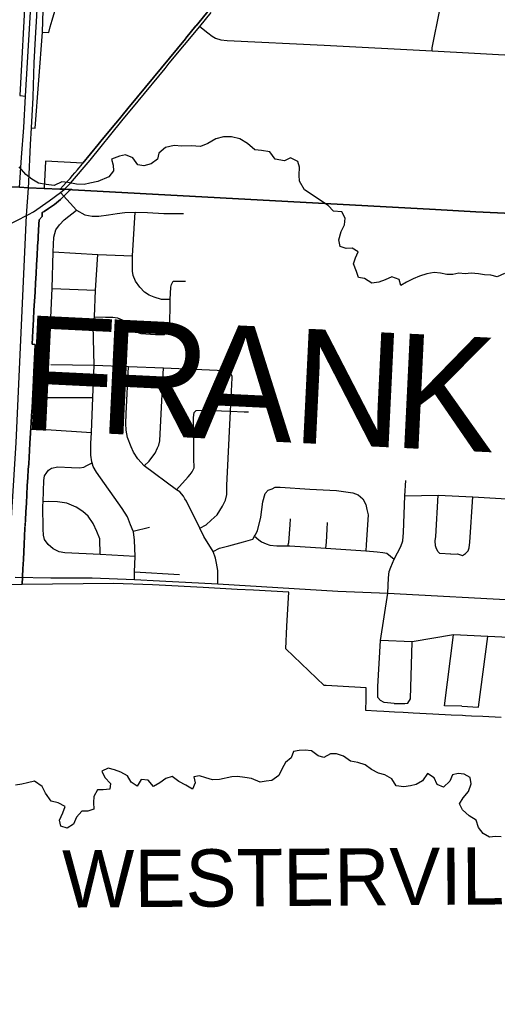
# Model space of a CAD drawing. Extents: x 114843 to 284848, y 317643 to 566895.
# Drawn here: x 213915 to 218091, y 442767 to 451370 of the extents above; entities that cross this region are included whole.
import ezdxf

# ---------------------------------------------------------------- set-up
doc = ezdxf.new("R2010")
doc.units = 0
for name, color, linetype in [('GM_X_City_Street', 7, 'Continuous'), ('GM_X_Corporation', 7, 'Continuous'), ('GM_X_Corporation_Text', 7, 'Continuous'), ('GM_X_County', 7, 'Continuous'), ('GM_X_County_Road', 7, 'Continuous'), ('GM_X_County_Text', 7, 'Continuous'), ('GM_X_Interchange_Ramps', 7, 'Continuous'), ('GM_X_Interstate_Route', 7, 'Continuous'), ('GM_X_Minor_River', 7, 'Continuous'), ('GM_X_Township', 7, 'Continuous'), ('GM_X_Township_Road', 7, 'Continuous')]:
    doc.layers.add(name, color=color, linetype=linetype)

msp = doc.modelspace()

# ---------------------------------------------------------------- linework, layer by layer
at = {"layer": 'GM_X_City_Street'}
for p, q in [((214200.4, 449021.3), (214577.5, 449006)), ((214183.6, 448702.6), (214558.3, 448697.5)), ((214188.1, 448356.1), (214567.3, 448352.1)), ((214150.6, 448070), (214555.2, 448070.4)), ((214147.2, 447789.8), (214542, 447763.7)), ((214906.7, 446901.8), (215051.3, 446934.9)), ((214920.2, 446546.2), (215312.7, 446523.4))]:
    msp.add_line(p, q, dxfattribs=at)
for points in [[(211589.3, 446590), (211788.3, 446841.1), (212233.7, 447376.5), (212549.7, 447766.1), (213149, 448497), (213297.7, 448739.2), (213345.3, 448874.1), (213379.8, 448980.1), (213473, 449218.2), (213646.3, 449445.4), (213714.1, 449507.3), (213754.3, 449538.4), (213777, 449554.8), (213820.4, 449580), (213897.2, 449618.7), (213974.1, 449659.7), (213992.5, 449669.4), (214035.8, 449692.7), (214173.2, 449786.1), (214270.6, 449859.9), (214304.2, 449885.4)], [(214270.6, 449859.9), (214413.2, 449705.7), (214484.8, 449666.1), (214549.5, 449652), (214607.4, 449653.6), (214690.9, 449664.2), (214768.8, 449678.1), (214835.6, 449684.2), (214925.8, 449689.3), (215032.9, 449685.6), (215175.3, 449677.3)], [(214109, 448526.3), (214183.6, 448702.6), (214200.4, 449021.3), (214206.4, 449340.7), (214214, 449471.1), (214230.5, 449533.5), (214262.8, 449576.3), (214304.9, 449621.9), (214413.2, 449705.7)], [(215231.8, 448925.2), (215154.2, 448924.7), (215092.1, 448946.7), (215048.1, 448963.3), (215007.4, 448988.9), (214964.4, 449033.6), (214926.9, 449085.1), (214906.3, 449134.5), (214900.3, 449173.8), (214900.6, 449306), (214925.8, 449689.3)], [(215175.3, 449677.3), (215208.9, 449675.4), (215346.3, 449676.4)], [(214206.4, 449340.7), (214597.5, 449319.4), (214900.6, 449306)], [(214918.6, 446479.5), (214920.2, 446546.2), (214923.6, 446678.5), (214918.9, 446821.5), (214909.3, 446895.6), (214906.7, 446901.8), (214883.6, 446957.7), (214858, 447025.9), (214812.5, 447098.2), (214586.5, 447417.5), (214558.8, 447465.7), (214549.6, 447498.7), (214547, 447507.7), (214537.4, 447565.8), (214537.9, 447668), (214542, 447763.7), (214555.2, 448070.4), (214567.3, 448352.1), (214558.3, 448697.5), (214569.1, 448773), (214577.5, 449006), (214597.5, 449319.4)], [(214569.1, 448773), (214664.7, 448770.3), (214730, 448769.7), (214771.6, 448765.4), (214810, 448746.6), (214861, 448704.2), (214896.1, 448675.1), (214934.6, 448641.7), (214974, 448627.4), (215101.3, 448619.2), (215177.8, 448618.7), (215212.5, 448644.8), (215225.7, 448683.2), (215231.3, 448835.2), (215231.8, 448925.2), (215235.6, 449032.2), (215242.6, 449055), (215257.8, 449084.7), (215318.1, 449085.9), (215365, 449086.9)], [(214567.3, 448352.1), (214866.7, 448339.8), (215172.4, 448327.3), (215709.4, 448305.4), (215741.2, 448287.2), (215759.2, 448283.1)], [(215648.1, 446441.4), (215648.3, 446557.9), (215636.7, 446622.1), (215626.9, 446666.2), (215607.3, 446724.3), (215524.1, 446854.8), (215488.8, 446927.3), (215373.9, 447163.8), (215360.1, 447183.8), (215348.2, 447205.9), (215314.5, 447244.1), (215285.5, 447262.8), (215004.1, 447471.9), (214948.5, 447534), (214910.9, 447590.2), (214889.2, 447638.4), (214857.6, 447720.6), (214846, 447782.7), (214842.3, 447842.8), (214844.8, 447926.8), (214866.7, 448339.8)], [(215004.1, 447471.9), (215046.3, 447511.5), (215078.5, 447555.4), (215098.6, 447583.4), (215120.8, 447629.3), (215130.9, 447651.3), (215141, 447691.3), (215143.4, 447751.3), (215172.4, 448327.3)], [(215488.8, 446927.3), (215544.6, 446956.8), (215590.7, 446996.6), (215640.9, 447044.5), (215687.2, 447118.3), (215715.4, 447172.2), (215725.7, 447222.3), (215726.1, 447300.3), (215758.4, 447949.7), (215772.9, 448241), (215773, 448253), (215759.2, 448283.1)], [(215285.5, 447262.8), (215388.6, 447375.5), (215406.6, 447395.8), (215424.6, 447420.1), (215439.6, 447453.8), (215438.7, 447536), (215434.7, 447894.8), (215440, 447937.7), (215459, 447956), (215520.7, 447958.5), (215758.4, 447949.7), (215879.2, 447945.2), (215914.4, 447943.9)], [(214923.6, 446678.5), (214619.7, 446696.4), (214310.5, 446711.1), (214259.6, 446721.4), (214206.5, 446745.3), (214163.9, 446783.1), (214132.2, 446828.9), (214124.4, 446867), (214120.6, 446917.1), (214117.7, 447121.3), (214119.2, 447157.3), (214126.9, 447343.4), (214131.1, 447385.5), (214151.2, 447413.4), (214167.3, 447435.4), (214193.3, 447451.2), (214249.3, 447463), (214369.1, 447458.5), (214436.9, 447454.2), (214474.9, 447460), (214503, 447475.9), (214549.6, 447498.7)], [(217132.6, 446360.1), (217140.1, 446493.8), (217147.1, 446547.4), (217161.6, 446586.3), (217188.8, 446656.7), (217248.9, 446767.9), (217265.2, 446816), (217272.1, 446888), (217282.7, 447209.4), (217290.9, 447342.4)], [(215607.3, 446724.3), (215661.3, 446752.1), (215743.3, 446773.7), (215871.3, 446807.2), (215953.3, 446830.9), (215969.3, 446857.9), (215973.4, 446864.8), (215993.6, 446902.7), (216024.2, 447022.7), (216040.8, 447156.8), (216061.2, 447230.8), (216087.3, 447260.7), (216123.3, 447270.5), (216149.3, 447284.4), (216193.3, 447286.2), (216452.8, 447269.1), (216684.3, 447256), (216828, 447237.4), (216873.8, 447217.1), (216915.6, 447184.9), (216941.3, 447132.7), (216951, 447090.7), (216962.7, 447042.6), (216945.4, 446780.4), (216941.2, 446728.7)], [(217282.7, 447209.4), (217574.8, 447216.6), (217876.2, 447200.6), (218173.5, 447184.8), (218475.3, 447168.8), (218534.9, 447165.7), (218602.7, 447153.3), (218666.5, 447123), (218710.1, 447082.8), (218718.1, 447072.2), (218741.9, 447040.6), (218757.6, 446986.5), (218763.3, 446928.4), (218754.6, 446282.9)], [(217683.8, 446701.1), (217590, 446705.5), (217574.1, 446721.5), (217558.3, 446745.6), (217550.4, 446773.7), (217548.7, 446817.8), (217552.8, 446855.8), (217574.8, 447216.6)], [(214619.7, 446696.4), (214615.4, 446834.8), (214589.8, 446899), (214556.2, 446967.2), (214512.6, 447031.5), (214466.9, 447071.7), (214409.2, 447110), (214327.5, 447146.4), (214245.7, 447156.7), (214165.8, 447159.1), (214119.2, 447157.3)], [(217683.8, 446701.1), (217741.8, 446702.8), (217787.6, 446688.5), (217813.6, 446704.5), (217835.7, 446728.4), (217845.9, 446756.4), (217850.1, 446804.4), (217876.2, 447200.6)], [(216258.5, 446773.5), (216268.6, 446802.6), (216279.5, 446956.8), (216283.1, 447008.3)], [(216590.6, 446752.3), (216599.2, 446806.3), (216604.4, 446919.7), (216607, 446976.5)], [(215969.3, 446857.9), (216007.2, 446824.6), (216029, 446806.5), (216068.9, 446790.3), (216102.8, 446780.1), (216162.7, 446773.9), (216258.5, 446773.5), (216278.4, 446773.4), (216590.6, 446752.3), (216941.2, 446728.7), (217041, 446721.9), (217088.9, 446715.7), (217124.8, 446709.5), (217188.8, 446656.7)], [(217188, 445394.9), (217101.9, 445402.7), (217069.9, 445422.7), (217047.8, 445448.7), (217045.5, 445542.8), (217070.2, 445945.7), (217132.6, 446360.1)], [(219324.9, 444806.1), (219101.6, 445210.1), (218912.9, 445451.2), (218893.9, 445483.9), (218850.4, 445653.2), (218788.7, 445752.4), (218718.1, 445820.2), (218614.1, 445895.2), (218517.8, 445936.9), (218469.7, 445949.5), (218312.7, 445966.8), (218009.8, 445979.4), (217706.9, 445995.7), (217346.4, 445934.8), (217070.2, 445945.7)], [(217188, 445394.9), (217284, 445395.2), (217308, 445399.3), (217331.9, 445435.4), (217346.4, 445934.8)], [(217780.1, 445372.5), (217630.1, 445376.2), (217706.9, 445995.7)], [(217780.1, 445372.5), (217928.2, 445363), (218009.8, 445979.4)]]:
    msp.add_lwpolyline(points, dxfattribs=at)
at = {"layer": 'GM_X_Corporation'}
for points in [[(215575.1, 451457.9), (215458.9, 451318), (215456.5, 451315.2), (215367.5, 451207.5), (215363.6, 451202.8), (215293.8, 451118.4), (214945.7, 450697.5), (214861.4, 450595.6), (214810.2, 450533.6), (214786.4, 450504.5), (214723.9, 450427.9), (214625, 450307.8), (214600.9, 450278.7), (214468.1, 450117.7), (214142.2, 450134.2), (214129.2, 449897.3), (214268.7, 449890.8), (214370.5, 449885.2), (214354.6, 449881), (214332.5, 449859.9), (214271.2, 449798), (214218.6, 449756), (214167.4, 449719.6), (214127.8, 449694.3), (214112.5, 449684.8), (214110.3, 449651), (214084.7, 449620.3), (214082.7, 449584.9), (214076.5, 449474), (214075.2, 449451.4), (214071.8, 449391), (214067.2, 449310.5), (214062.8, 449232), (214058.2, 449150.4), (214053.7, 449071.3), (214049.2, 448990.3), (214044.6, 448910.1), (214040.2, 448831.5), (214035.7, 448751), (214030.1, 448652.3), (214023.5, 448535.3), (214049.2, 448530.8), (214046.3, 448467.2), (214038.3, 448289.7), (214035.3, 448223.6), (214032.3, 448157.6), (214027.1, 448042.3), (214023.3, 447979.1), (214019.3, 447913), (214015.4, 447849), (214004.5, 447668.9), (214000.6, 447604.6), (213993.6, 447488.6), (213990.6, 447440.1), (213986.4, 447370.3), (213981.9, 447297), (213977.3, 447221.3), (213973.3, 447146.4), (213969.2, 447070.9), (213965.2, 446996.9), (213961.4, 446925.8), (213957.9, 446856.8), (213954.3, 446786.8), (213947.5, 446653.2), (213943.4, 446572.7), (213936.6, 446436.4), (213613.6, 446426.1)], [(218124, 445273.8), (217965.4, 445280.9), (217866.3, 445285.4), (217813, 445287.8), (217786.7, 445289.2), (217686.4, 445294.4), (217527.4, 445302.7), (217354.6, 445311.7), (217268.2, 445316.2), (217191.7, 445320.2), (217099.5, 445325), (217037.9, 445328.2), (216942.8, 445333), (216944.2, 445433), (216945.6, 445533.3), (216694.6, 445547.1), (216594.3, 445552.6), (216576.3, 445553.6), (216242.4, 445871.5), (216252.2, 446069.9), (216267, 446369.2), (215958.4, 446385.3), (215817.3, 446392.6), (215520.5, 446408.1), (215135.3, 446428.2), (215076, 446431.3), (214733.9, 446445.2), (213936.6, 446436.4), (213943.4, 446572.7), (213947.5, 446653.2), (213954.3, 446786.8), (213957.9, 446856.8), (213961.4, 446925.8), (213962.7, 446950.5), (213965.2, 446996.9), (213969.2, 447070.9), (213973.3, 447146.4), (213977.3, 447221.3), (213981.9, 447297), (213986.4, 447370.3), (213990.6, 447440.1), (213993.6, 447488.6), (214000.6, 447604.6), (214004.5, 447668.9), (214015.4, 447849), (214019.3, 447913), (214023.3, 447979.1), (214027.1, 448042.3), (214032.3, 448157.6), (214035.3, 448223.6), (214038.3, 448289.7), (214046.3, 448467.2), (214049.2, 448530.8), (214023.5, 448535.3), (214030.1, 448652.3), (214035.7, 448751), (214040.2, 448831.5), (214044.6, 448910.1), (214049.2, 448990.3), (214053.7, 449071.3), (214058.2, 449150.4), (214062.8, 449232), (214067.2, 449310.5), (214071.8, 449391), (214075.2, 449451.4), (214076.5, 449474), (214082.7, 449584.9), (214084.7, 449620.3), (214110.3, 449651), (214112.5, 449684.8), (214127.8, 449694.3), (214167.4, 449719.6), (214218.6, 449756), (214271.2, 449798), (214332.5, 449859.9), (214354.6, 449881), (214370.5, 449885.2), (214308.2, 449888.7), (214268.7, 449890.8), (214294.6, 449917.8), (214325.7, 449951), (214340.5, 449967), (214355.7, 449983.9), (214377.3, 450008.4), (214398.6, 450033.1), (214419.6, 450058.1), (214432.2, 450073.4), (214451.5, 450097.2), (214458.3, 450105.9), (214468.1, 450117.7), (214600.9, 450278.7), (214625, 450307.8), (214723.9, 450427.9), (214786.4, 450504.5), (214810.2, 450533.6), (214861.4, 450595.6), (214945.7, 450697.5), (215293.8, 451118.4), (215363.6, 451202.8), (215367.5, 451207.5), (215456.5, 451315.2), (215458.9, 451318), (215575.1, 451457.9)]]:
    msp.add_lwpolyline(points, dxfattribs=at)
at = {"layer": 'GM_X_County'}
for points in [[(205235.4, 450348.1), (208270.3, 450184.3), (213008.4, 449949), (213247.8, 449924.7), (213913, 449907), (213991.8, 449902.3), (214265.2, 449890), (214303.1, 449888.2), (214376.7, 449884.2), (217550, 449712.2), (217904.2, 449690.8), (218217.6, 449675.7), (219651.8, 449605.7), (220655.7, 449562.7), (222744, 449467.5)], [(222744, 449467.5), (220655.7, 449562.7), (219651.8, 449605.7), (218217.6, 449675.7), (217904.2, 449690.8), (217550, 449712.2), (214376.7, 449884.2), (214303.1, 449888.2), (214265.2, 449890), (213991.8, 449902.3), (213913, 449907), (213247.8, 449924.7), (213008.4, 449949), (208270.3, 450184.3), (205235.4, 450348.1)]]:
    msp.add_lwpolyline(points, dxfattribs=at)
at = {"layer": 'GM_X_County_Road'}
msp.add_line((214949.8, 450658), (215186, 450944.2), dxfattribs=at)
for points in [[(215186, 450944.2), (215223.1, 450989.1), (215489.9, 451311.7), (215589.8, 451432.9)], [(214304.2, 449885.4), (214359.3, 449941.9), (214532.5, 450143.6), (214808.1, 450486.2), (214949.8, 450658)], [(213874.9, 446499.2), (214188.2, 446493.3), (214501.2, 446493.7)], [(214501.2, 446493.7), (214548.1, 446493.8), (214918.6, 446479.5), (215136.7, 446467.3), (215648.1, 446441.4), (216696.4, 446378.1), (217132.6, 446360.1), (218326.9, 446295.6), (218754.6, 446282.9), (219643.8, 446238.7), (219931.3, 446221.2), (220491, 446201.8)]]:
    msp.add_lwpolyline(points, dxfattribs=at)
at = {"layer": 'GM_X_Interchange_Ramps'}
for points in [[(214018.5, 450424.3), (214050.8, 450423.2), (214113.1, 451261.2), (214151.2, 452506.5), (214172.6, 452898.5), (214213.2, 453617.7), (214271.1, 453610.1)], [(213966.8, 451630.7), (213915.8, 450706.8), (213966.8, 450702.5)], [(214113.1, 451261.2), (214169.5, 451257), (214180.5, 451307.5), (214199.2, 451366.7), (214213.6, 451416.4), (214228, 451463.4), (214243.4, 451502.6), (214256.2, 451539.3), (214269.8, 451575.9), (214287.7, 451624.7), (214292.4, 451635.1)]]:
    msp.add_lwpolyline(points, dxfattribs=at)
at = {"layer": 'GM_X_Interstate_Route'}
for points in [[(214003.6, 451339), (214015.2, 451540.5), (214027, 451779.1), (214035.4, 451962.8), (214048.4, 452225.2), (214059.7, 452495.5), (214065.9, 452641.1), (214075.8, 452792.5), (214085.9, 452994.9), (214107.3, 453399.5), (214126.5, 453759.7), (214144.7, 454082.6), (214159.8, 454351.9), (214167.6, 454505.1), (214179.6, 454715.6), (214187, 454861.6), (214197.5, 455052.4), (214216.2, 455421.3), (214234.3, 455741.8), (214245, 455903.8)], [(214032.7, 450689.7), (214032.9, 450695), (214042.6, 450994.1), (214053.5, 451209.8), (214064.6, 451403), (214083.1, 451765.7), (214101.3, 452094.2), (214113.9, 452337.3), (214119.1, 452433.2)], [(213914.2, 449904.1), (213930.8, 450166.3), (213950.2, 450429), (213966.8, 450702.5), (214003.6, 451339)], [(213993, 449899.5), (213995.3, 449952.1), (214009.6, 450278.3), (214018.5, 450424.3), (214032.7, 450689.7)], [(213807.2, 446416.3), (213812.2, 446500.4), (213884.8, 447675.2), (213974.1, 449659.7), (213993, 449899.5)]]:
    msp.add_lwpolyline(points, dxfattribs=at)
at = {"layer": 'GM_X_Minor_River'}
for points in [[(216613.1, 449746.1), (216406.5, 449883), (216361.9, 449960.6), (216359.5, 450012.7), (216360.9, 450080.8), (216348.5, 450130.7), (216284.3, 450162.2), (216230.6, 450135.7), (216148.5, 450151), (216102, 450216.6), (216028, 450228), (215972, 450233.5), (215907.6, 450287), (215839.3, 450330.4), (215767.3, 450347.8), (215697.3, 450347.2), (215629.5, 450330.6), (215560, 450287.9), (215496.2, 450261.3), (215414.3, 450266.6), (215332.4, 450265.9), (215264.4, 450271.3), (215190.6, 450254.6), (215133.1, 450204.1), (215119.5, 450151.9), (215065.9, 450109.4), (215000.1, 450092.8), (214948.1, 450102.3), (214905.6, 450162), (214841.5, 450189.5), (214787.6, 450179), (214717.9, 450150.3), (214732.3, 450100.4), (214734.7, 450050.4), (214693.2, 449998), (214597.6, 449957.1), (214529.8, 449942.5), (214478, 449930), (214412, 449933.4), (214336, 449946.8), (214284, 449952.3), (214216.3, 449921.7), (214146.3, 449931.1), (214080.3, 449942.5), (214022, 449976), (213967.7, 450017.6), (213911.3, 450083.1)], [(218153.2, 449152.8), (218091.3, 449122.7), (218035.3, 449136.7), (217979.4, 449140.7), (217925.5, 449150.7), (217861.5, 449154.7), (217809.6, 449150.7), (217753.7, 449156.7), (217703.8, 449142.6), (217649.8, 449144.6), (217593.9, 449154.6), (217538, 449160.6), (217474.1, 449148.5), (217412.2, 449128.5), (217354.2, 449106.5), (217296.4, 449076.4), (217246.4, 449048.3), (217232.4, 449100.4), (217168.5, 449122.4), (217110.6, 449098.3), (217054.7, 449076.3), (216992.7, 449068.3), (216930.8, 449108.3), (216878.8, 449116.3), (216860.8, 449170.3), (216832.8, 449236.4), (216852.7, 449290.5), (216874.6, 449342.5), (216822.7, 449374.6), (216768.7, 449370.5), (216716.8, 449388.5), (216706.7, 449446.6), (216726.6, 449520.7), (216754.5, 449576.8), (216760.5, 449634.9), (216730.5, 449690.9), (216660, 449697.6), (216613.1, 449746.1)], [(218125.5, 444229.8), (218075.4, 444231.9), (218023.4, 444226), (217967.4, 444258.2), (217927.5, 444312.4), (217907.6, 444374.6), (217845.6, 444412.8), (217785.7, 444465.1), (217761.8, 444517.3), (217791.9, 444571.3), (217838, 444627.4), (217862.1, 444693.5), (217854.2, 444747.6), (217802.3, 444777.8), (217750.2, 444783.9), (217698.2, 444772), (217676.1, 444717.9), (217621.9, 444663.9), (217566, 444688.1), (217538, 444746.3), (217482.1, 444782.5), (217435.9, 444720.5), (217381.9, 444686.5), (217331.8, 444674.6), (217273.8, 444666.7), (217205.7, 444674.8), (217169.8, 444737.1), (217107.9, 444773.3), (217051.9, 444785.4), (216991.9, 444819.7), (216935.9, 444859.9), (216871.9, 444880.1), (216807.9, 444890.2), (216745.9, 444934.5), (216685.9, 444956.7), (216631.9, 444954.8), (216575.8, 444922.8), (216523.8, 444936.9), (216467.9, 444981.2), (216409.8, 444987.3), (216359.8, 444985.4), (216309.8, 444975.5), (216289.6, 444921.4), (216239.5, 444879.4), (216211.4, 444827.3), (216181.3, 444767.3), (216121.2, 444723.3), (216071.2, 444717.4), (216019.1, 444707.5), (215941.1, 444739.7), (215883.1, 444749.8), (215819.1, 444758), (215769.1, 444754.1), (215660.9, 444730.3), (215600.9, 444728.4), (215542.9, 444744.5), (215486.9, 444762.7), (215436.9, 444754.8), (215448.8, 444700.6), (215424.7, 444646.6), (215366.7, 444682.8), (215306.7, 444713), (215248.8, 444757.2), (215192.7, 444739.3), (215140.6, 444703.3), (215084.5, 444671.3), (215038.6, 444725.6), (214978.6, 444731.7), (214942.4, 444671.7), (214890.5, 444707.8), (214858.5, 444762), (214800.6, 444796.2), (214744.6, 444816.4), (214688.6, 444830.6), (214634.5, 444802.6), (214660.4, 444748.4), (214710.3, 444696.2), (214702.2, 444646.1), (214646.2, 444642.2), (214594.2, 444640.3), (214564.1, 444582.2), (214560, 444530.1), (214563.9, 444472), (214509.8, 444454), (214457.8, 444454.1), (214411.6, 444402.1), (214385.5, 444340), (214329.4, 444306.1), (214275.4, 444324.2), (214263.5, 444376.4), (214291.6, 444440.4), (214311.7, 444496.5), (214251.8, 444526.8), (214189.8, 444542.9), (214139.9, 444611.2), (214111.9, 444669.4), (214046, 444715.6), (213983.9, 444701.7), (213933.9, 444691.8), (213877.8, 444681.9)]]:
    msp.add_lwpolyline(points, dxfattribs=at)
at = {"layer": 'GM_X_Township'}
for points in [[(220889.3, 453866.4), (220716.1, 450708.4), (220655.7, 449562.7), (219651.8, 449605.7), (218217.6, 449675.7), (217904.2, 449690.8), (217550, 449712.2), (214376.7, 449884.2), (214303.1, 449888.2), (214265.2, 449890), (213991.8, 449902.3), (213913, 449907), (213247.8, 449924.7), (213008.4, 449949), (208270.3, 450184.3), (205235.4, 450348.1)], [(205235.4, 450348.1), (208270.3, 450184.3), (213008.4, 449949), (213247.8, 449924.7), (213913, 449907), (213991.8, 449902.3), (214265.2, 449890), (214303.1, 449888.2), (214376.7, 449884.2), (217550, 449712.2), (217904.2, 449690.8), (218217.6, 449675.7), (219651.8, 449605.7), (220655.7, 449562.7), (220559.1, 447635.1), (220518.7, 447071.7), (220475.6, 446371.2), (220489.8, 446204.6), (220390.2, 444377.6), (220214.5, 441051.4)]]:
    msp.add_lwpolyline(points, dxfattribs=at)
at = {"layer": 'GM_X_Township_Road'}
for points in [[(217522.2, 451097), (217522.8, 451124.2), (217536.1, 451198.4), (217575, 451384), (217658.7, 451801.1), (217667.9, 451856.1)], [(215489.9, 451311.7), (215559.6, 451255.6), (215599.2, 451227.2), (215626.8, 451209.1), (215674.5, 451192.9), (215729.2, 451187), (216576.1, 451146.4), (217522.2, 451097), (218313, 451053.3), (218814.7, 451025.8), (218875.3, 451023.6), (218967.4, 451018.5), (219038.7, 451011.8)]]:
    msp.add_lwpolyline(points, dxfattribs=at)

# ---------------------------------------------------------------- texts
at = {"layer": 'GM_X_Corporation_Text'}
msp.add_text('WESTERVILLE', height=500.013, rotation=0.41422, dxfattribs=at).set_placement((214289.4, 443611.6))
at = {"layer": 'GM_X_County_Text'}
for s, rotation, p in [('F', 357.22211, (213911.2, 447790.7)), ('R', 357.22198, (214588, 447757.8)), ('A', 357.2219, (215401.1, 447718.4)), ('N', 357.2222, (216284.5, 447675.5)), ('K', 357.22223, (217167.8, 447632.6))]:
    msp.add_text(s, height=1000, rotation=rotation, dxfattribs=at).set_placement(p)

doc.saveas('drawing.dxf')
